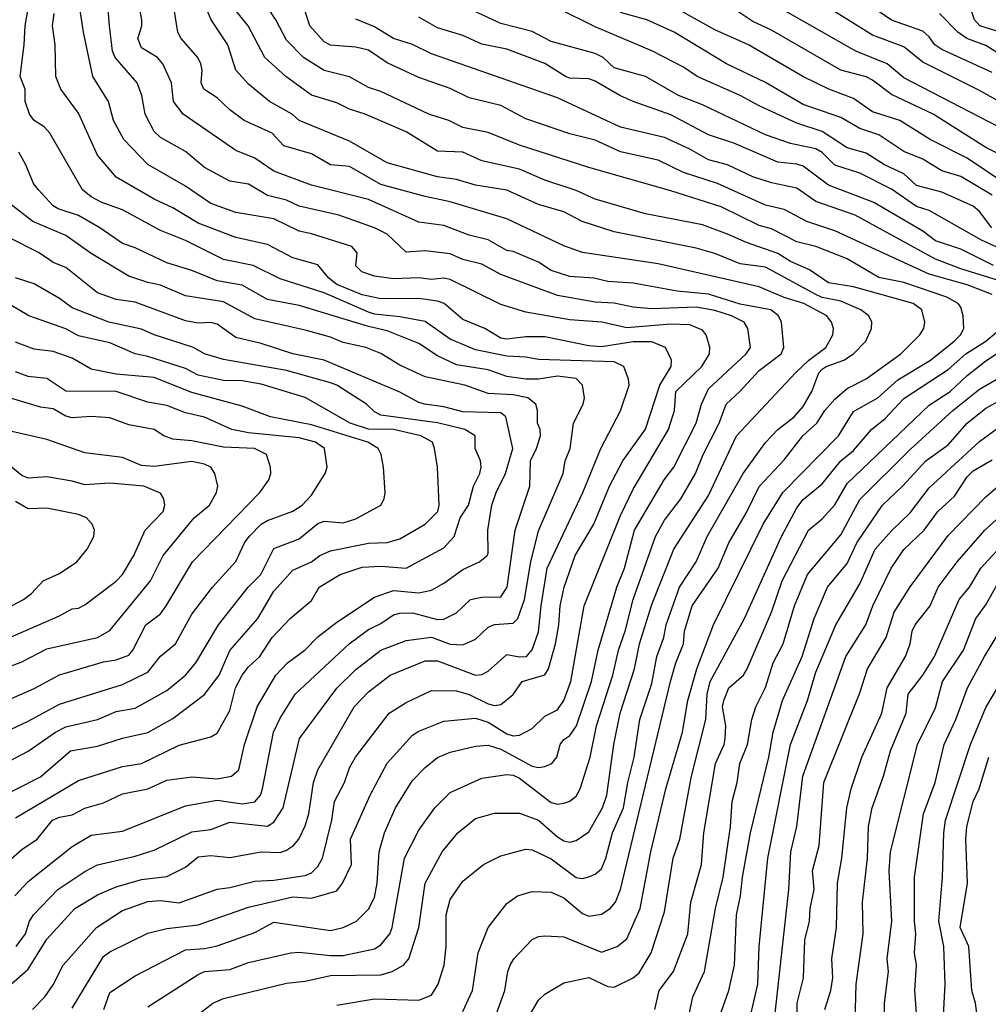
# Model space of a CAD drawing. Header units: metres. Extents: x -46681 to -43747, y -240911 to -237677.
# Tile 943 of 1056: x -44770 to -44693, y -238412 to -238334. Entities that reach past the tile are written whole.
import ezdxf

# ---------------------------------------------------------------- set-up
doc = ezdxf.new("R2010")
doc.units = ezdxf.units.M
doc.layers.add('CONTOUR_INDEX', color=1, linetype='Continuous')
doc.layers.add('CONTOUR_INTER', color=3, linetype='Continuous')

msp = doc.modelspace()

# ---------------------------------------------------------------- linework, layer by layer
at = {"layer": 'CONTOUR_INDEX'}
for points, elevation in [([(-44691.095, -238340.825), (-44694.095, -238339.139), (-44698.595, -238336.888), (-44700.095, -238335.667), (-44702.595, -238334.754), (-44710.095, -238330.048)], 100), ([(-44763.579, -238412.02), (-44763.095, -238410.69), (-44761.095, -238409.346), (-44757.095, -238407.296), (-44755.595, -238407.2), (-44754.595, -238406.978), (-44751.595, -238405.911), (-44750.095, -238405.113), (-44745.595, -238405.771), (-44744.595, -238405.531), (-44743.522, -238405.02), (-44742.595, -238404.082), (-44742.095, -238403.142), (-44741.891, -238402.02), (-44741.735, -238399.52), (-44741.307, -238398.02), (-44740.439, -238396.02), (-44739.095, -238393.873), (-44738.095, -238392.835), (-44737.095, -238392.05), (-44736.095, -238391.604), (-44734.095, -238391.129), (-44733.095, -238391.07), (-44732.095, -238391.382), (-44729.595, -238392.722), (-44729.095, -238392.821), (-44728.595, -238392.758), (-44728.028, -238392.52), (-44727.64, -238392.02), (-44727.383, -238391.02), (-44727.095, -238390.62), (-44726.595, -238390.303), (-44726.08, -238389.52), (-44724.876, -238386.02), (-44724.372, -238383.52), (-44722.882, -238378.52), (-44722.282, -238377.02), (-44721.475, -238374.02), (-44719.124, -238370.02), (-44718.353, -238369.02), (-44716.577, -238365.52), (-44716.172, -238364.02), (-44715.595, -238362.79), (-44712.628, -238360.02), (-44712.281, -238359.52), (-44712.472, -238358.02), (-44712.785, -238357.52), (-44713.768, -238357.02), (-44715.095, -238356.576), (-44716.595, -238356.326), (-44720.095, -238356.453), (-44721.595, -238356.313), (-44723.095, -238355.993), (-44724.595, -238355.914), (-44727.595, -238355.392), (-44732.095, -238353.735), (-44733.595, -238352.903), (-44735.095, -238352.53), (-44736.095, -238352.09), (-44738.095, -238351.865), (-44739.595, -238351.95), (-44741.101, -238350.52), (-44742.095, -238350.036), (-44744.937, -238349.02), (-44748.095, -238348.316), (-44749.095, -238347.834), (-44750.595, -238347.461), (-44752.095, -238346.568), (-44753.595, -238346.319), (-44755.595, -238345.252), (-44757.095, -238343.97), (-44759.095, -238342.863), (-44759.595, -238342.395), (-44760.296, -238341.02), (-44760.579, -238339.52), (-44760.94, -238338.52), (-44762.679, -238336.52), (-44762.882, -238336.02), (-44763.127, -238334.02), (-44763.3, -238332.02)], 85), ([(-44732.595, -238412.807), (-44731.756, -238410.52), (-44731.531, -238409.02), (-44731.344, -238408.52), (-44731.044, -238408.02), (-44729.595, -238406.483), (-44729.095, -238406.242), (-44728.595, -238406.191), (-44727.095, -238406.253), (-44724.095, -238407.477), (-44722.865, -238407.02), (-44722.095, -238406.429), (-44721.027, -238404.02), (-44720.193, -238399.52), (-44718.981, -238394.52), (-44717.666, -238390.02), (-44717.235, -238387.52), (-44716.54, -238385.02), (-44715.209, -238381.52), (-44711.265, -238373.52), (-44709.717, -238371.02), (-44705.302, -238366.52), (-44704.095, -238364.606), (-44702.179, -238363.52), (-44700.595, -238362.072), (-44697.997, -238360.52), (-44696.127, -238359.02), (-44695.617, -238358.52), (-44695.359, -238358.02), (-44695.4, -238357.02), (-44695.595, -238356.311), (-44695.795, -238356.02), (-44696.703, -238355.52), (-44700.095, -238354.356), (-44702.095, -238353.966), (-44704.595, -238352.496), (-44707.095, -238351.503), (-44708.595, -238351.14), (-44710.595, -238350.096), (-44711.595, -238349.841), (-44714.595, -238348.363), (-44718.595, -238347.087), (-44725.095, -238345.249), (-44730.595, -238343.465), (-44733.095, -238342.471), (-44735.095, -238342.081), (-44736.217, -238341.52), (-44737.782, -238341.02), (-44741.595, -238339.224), (-44742.595, -238338.894), (-44744.095, -238338.062), (-44746.095, -238337.556), (-44747.733, -238336.52), (-44749.095, -238335.153), (-44749.927, -238333.52), (-44750.584, -238332.52)], 90), ([(-44693.115, -238350.02), (-44694.095, -238348.737), (-44694.595, -238348.311), (-44697.095, -238347.197), (-44699.095, -238346.67), (-44700.095, -238345.741), (-44701.648, -238345.02), (-44703.095, -238344.108), (-44704.595, -238343.682), (-44706.595, -238342.399), (-44708.595, -238341.72), (-44711.595, -238340.352), (-44713.105, -238339.52), (-44716.497, -238338.02), (-44717.595, -238337.274), (-44720.095, -238335.979), (-44724.595, -238334.075), (-44727.595, -238332.606)], 95), ([(-44770.635, -238403.02), (-44769.595, -238401.881), (-44766.095, -238399.095), (-44764.595, -238398.192), (-44762.095, -238397.891), (-44757.095, -238395.864), (-44754.595, -238395.415), (-44752.595, -238395.715), (-44751.595, -238395.566), (-44751.156, -238395.02), (-44750.993, -238394.52), (-44750.132, -238390.02), (-44749.595, -238388.911), (-44748.398, -238387.02), (-44744.117, -238383.02), (-44742.595, -238381.888), (-44741.595, -238381.407), (-44740.595, -238380.729), (-44740.095, -238380.597), (-44739.095, -238380.575), (-44737.095, -238381.084), (-44736.595, -238381.057), (-44735.595, -238380.556), (-44734.5, -238379.52), (-44733.595, -238379.317), (-44732.095, -238379.286), (-44731.582, -238378.52), (-44730.947, -238374.02), (-44729.775, -238370.52), (-44729.732, -238368.52), (-44729.25, -238367.52), (-44728.941, -238366.52), (-44728.971, -238366.02), (-44729.182, -238365.52), (-44729.175, -238364.52), (-44729.305, -238364.02), (-44729.933, -238363.52), (-44731.095, -238363.285), (-44733.095, -238363.175), (-44734.94, -238362.52), (-44738.095, -238361.859), (-44740.095, -238360.929), (-44741.595, -238359.99), (-44742.787, -238359.52), (-44744.595, -238359.125), (-44745.595, -238358.695), (-44747.595, -238358.133), (-44751.595, -238357.252), (-44754.095, -238355.905), (-44757.095, -238355.414), (-44759.095, -238354.575), (-44760.095, -238354.377), (-44761.595, -238353.864), (-44764.595, -238352.075), (-44766.595, -238350.647), (-44769.202, -238349.52), (-44771.824, -238347.52)], 80), ([(-44771.437, -238390.02), (-44769.595, -238389.17), (-44767.095, -238387.802), (-44762.095, -238386.245), (-44760.095, -238385.277), (-44759.095, -238383.995), (-44757.89, -238383.02), (-44756.595, -238380.674), (-44754.957, -238378.52), (-44753.095, -238376.487), (-44752.413, -238375.02), (-44752.059, -238374.52), (-44751.095, -238373.542), (-44750.595, -238373.242), (-44748.595, -238372.495), (-44747.858, -238372.02), (-44747.095, -238371.232), (-44746.008, -238369.52), (-44745.866, -238369.02), (-44746.068, -238367.52), (-44746.775, -238367.02), (-44748.095, -238366.695), (-44752.095, -238366.299), (-44753.434, -238366.02), (-44755.595, -238365.052), (-44757.095, -238364.709), (-44758.595, -238364.127), (-44760.095, -238363.865), (-44762.595, -238363.019), (-44766.595, -238362.973), (-44768.095, -238361.979), (-44769.595, -238361.832), (-44770.595, -238361.441)], 75), ([(-44712.962, -238415.52), (-44711.7, -238410.02), (-44711.584, -238407.02), (-44710.899, -238400.02), (-44709.11, -238391.02), (-44707.755, -238387.52), (-44707.095, -238385.279), (-44705.494, -238381.52), (-44703.595, -238378.274), (-44702.37, -238375.52), (-44701.095, -238374.051), (-44699.595, -238372.638), (-44698.095, -238370.645), (-44694.095, -238366.972), (-44692.095, -238365.496)], 95), ([(-44701.615, -238414.02), (-44701.641, -238411.52), (-44701.337, -238409.02), (-44701.421, -238408.02), (-44701.049, -238405.02), (-44701.28, -238401.02), (-44701.172, -238399.52), (-44699.024, -238391.02), (-44697.595, -238388.09), (-44697.051, -238386.02), (-44695.372, -238383.52), (-44694.396, -238381.02), (-44693.595, -238379.94), (-44692.595, -238378.131)], 100)]:
    msp.add_lwpolyline(points, dxfattribs=dict(at, elevation=elevation))
at = {"layer": 'CONTOUR_INTER'}
for points, elevation in [([(-44692.595, -238342.022), (-44700.095, -238338.123), (-44701.423, -238337.02), (-44703.904, -238336.02), (-44717.595, -238328.208)], 99), ([(-44760.095, -238411.814), (-44756.095, -238409.241), (-44755.595, -238409.005), (-44753.595, -238408.851), (-44752.095, -238408.309), (-44748.754, -238407.52), (-44748.095, -238407.472), (-44745.595, -238407.75), (-44744.595, -238407.739), (-44742.095, -238407.203), (-44741.595, -238406.892), (-44740.891, -238406.02), (-44740.714, -238405.52), (-44739.731, -238400.02), (-44738.595, -238397.804), (-44737.322, -238396.02), (-44736.095, -238394.817), (-44733.595, -238393.673), (-44731.595, -238393.399), (-44731.095, -238393.447), (-44730.595, -238393.686), (-44728.095, -238395.618), (-44727.595, -238395.728), (-44727.095, -238395.666), (-44726.595, -238395.501), (-44726.095, -238395.11), (-44725.79, -238394.52), (-44725.006, -238392.02), (-44724.501, -238389.52), (-44723.19, -238385.52), (-44722.746, -238383.52), (-44722.209, -238382.02), (-44721.577, -238379.52), (-44719.798, -238374.52), (-44719.095, -238373.204), (-44717.795, -238371.52), (-44716.631, -238369.52), (-44716.022, -238368.02), (-44714.77, -238365.52), (-44714.216, -238364.02), (-44713.108, -238363.02), (-44711.595, -238361.337), (-44709.839, -238360.02), (-44709.627, -238359.52), (-44709.823, -238357.52), (-44710.04, -238357.02), (-44710.657, -238356.52), (-44713.095, -238356.085), (-44715.595, -238355.281), (-44718.095, -238355.058), (-44721.595, -238354.412), (-44723.595, -238354.286), (-44724.696, -238354.02), (-44726.595, -238353.885), (-44728.095, -238353.415), (-44729.095, -238352.742), (-44731.095, -238351.894), (-44731.595, -238351.819), (-44733.095, -238350.977), (-44734.595, -238350.601), (-44736.595, -238349.84), (-44738.595, -238349.572), (-44742.595, -238347.78), (-44747.095, -238346.641), (-44750.095, -238345.522), (-44751.595, -238344.514), (-44753.095, -238343.907), (-44757.284, -238341.02), (-44758.053, -238340.02), (-44758.216, -238338.52), (-44758.895, -238337.02), (-44759.329, -238336.52), (-44760.595, -238335.759), (-44760.874, -238335.02), (-44760.571, -238334.02), (-44760.565, -238333.52), (-44761.221, -238330.02)], 86), ([(-44766.095, -238411.914), (-44763.595, -238407.827), (-44763.095, -238407.445), (-44760.095, -238405.973), (-44758.595, -238405.599), (-44756.095, -238405.317), (-44752.095, -238403.92), (-44748.595, -238403.082), (-44747.095, -238403.209), (-44745.095, -238402.611), (-44744.655, -238402.02), (-44743.925, -238400.52), (-44744.003, -238398.52), (-44742.459, -238395.02), (-44741.095, -238392.479), (-44739.095, -238390.269), (-44738.595, -238389.943), (-44736.595, -238389.15), (-44734.095, -238388.92), (-44733.095, -238389.248), (-44731.595, -238390.162), (-44731.095, -238390.308), (-44730.595, -238390.279), (-44729.595, -238389.743), (-44728.595, -238388.75), (-44727.595, -238388.269), (-44727.095, -238387.512), (-44726.533, -238386.02), (-44725.481, -238380.02), (-44722.595, -238372.841), (-44721.595, -238370.747), (-44718.779, -238366.02), (-44718.301, -238364.52), (-44718.201, -238363.02), (-44716.134, -238361.02), (-44715.517, -238360.02), (-44715.511, -238359.52), (-44715.795, -238358.52), (-44716.095, -238358.155), (-44717.095, -238357.723), (-44718.595, -238357.67), (-44722.095, -238357.949), (-44724.075, -238357.52), (-44726.595, -238357.33), (-44730.095, -238356.718), (-44732.095, -238356.121), (-44736.095, -238354.122), (-44736.595, -238354.033), (-44737.595, -238354.123), (-44738.595, -238353.983), (-44740.595, -238354.085), (-44742.095, -238353.859), (-44743.099, -238353.52), (-44743.595, -238353.033), (-44743.478, -238352.02), (-44743.906, -238351.52), (-44747.095, -238350.506), (-44748.095, -238350.299), (-44750.095, -238349.307), (-44753.095, -238348.821), (-44755.095, -238348.109), (-44757.095, -238346.723), (-44760.095, -238345), (-44761.984, -238343.02), (-44762.821, -238341.52), (-44763.21, -238340.02), (-44764.447, -238338.02), (-44765.202, -238334.52), (-44765.729, -238331.02)], 84), ([(-44771.595, -238410.61), (-44769.595, -238408.815), (-44768.095, -238406.457), (-44765.878, -238404.02), (-44764.095, -238402.93), (-44762.595, -238402.292), (-44760.595, -238401.713), (-44758.595, -238401.481), (-44757.095, -238400.743), (-44756.095, -238399.921), (-44755.095, -238399.807), (-44753.595, -238399.968), (-44751.095, -238399.522), (-44749.595, -238399.569), (-44749.095, -238399.397), (-44748.531, -238399.02), (-44748.106, -238398.52), (-44747.595, -238397.469), (-44747.323, -238396.52), (-44746.935, -238394.02), (-44746.595, -238393.015), (-44743.732, -238388.02), (-44742.595, -238386.832), (-44740.857, -238385.52), (-44738.095, -238384.362), (-44737.095, -238384.384), (-44734.095, -238385.497), (-44733.595, -238385.448), (-44733.095, -238385.193), (-44731.595, -238383.876), (-44730.595, -238384.06), (-44730.057, -238384.02), (-44729.595, -238383.497), (-44729.095, -238382.081), (-44728.892, -238380.02), (-44728.396, -238377.02), (-44725.579, -238371.02), (-44724.158, -238367.52), (-44722.595, -238364.539), (-44721.888, -238362.52), (-44721.942, -238362.02), (-44722.332, -238361.02), (-44723.095, -238360.665), (-44729.095, -238360.478), (-44730.095, -238360.279), (-44731.595, -238360.198), (-44734.095, -238359.698), (-44736.095, -238358.861), (-44738.095, -238357.451), (-44740.095, -238357.077), (-44742.095, -238356.889), (-44742.595, -238356.727), (-44746.095, -238355.182), (-44749.595, -238354.076), (-44751.744, -238353.02), (-44754.095, -238352.534), (-44757.095, -238351.024), (-44759.095, -238350.253), (-44762.095, -238348.609), (-44763.748, -238348.02), (-44764.595, -238347.573), (-44765.269, -238347.02), (-44767.873, -238342.52), (-44768.317, -238342.02), (-44769.095, -238341.511), (-44769.477, -238341.02), (-44769.81, -238340.02), (-44769.823, -238339.02), (-44770.223, -238338.02), (-44769.893, -238335.52), (-44769.827, -238334.02), (-44769.411, -238331.52)], 82), ([(-44735.095, -238412.178), (-44734.319, -238410.52), (-44733.868, -238407.52), (-44733.095, -238405.513), (-44731.595, -238403.623), (-44730.752, -238403.02), (-44729.595, -238402.678), (-44728.095, -238402.733), (-44727.095, -238403.18), (-44725.595, -238404.426), (-44725.095, -238404.622), (-44724.095, -238404.467), (-44723.403, -238404.02), (-44722.991, -238403.52), (-44722.593, -238402.52), (-44718.614, -238386.02), (-44718.208, -238384.52), (-44717.602, -238383.02), (-44717.5, -238382.02), (-44716.891, -238380.02), (-44714.834, -238377.02), (-44713.999, -238375.02), (-44712.595, -238372.598), (-44711.595, -238370.534), (-44709.595, -238368.434), (-44708.118, -238366.52), (-44707.001, -238365.52), (-44706.377, -238364.52), (-44705.595, -238363.614), (-44704.595, -238362.761), (-44703.095, -238362.007), (-44700.338, -238360.02), (-44698.848, -238358.52), (-44698.515, -238358.02), (-44698.438, -238357.52), (-44698.672, -238356.52), (-44699.358, -238356.02), (-44704.095, -238354.707), (-44706.095, -238354.392), (-44707.595, -238353.372), (-44709.095, -238352.688), (-44710.095, -238352.063), (-44712.595, -238351.195), (-44714.095, -238350.536), (-44716.095, -238349.802), (-44720.595, -238348.918), (-44724.595, -238347.751), (-44726.095, -238347.056), (-44728.595, -238346.258), (-44730.595, -238345.37), (-44733.595, -238344.721), (-44735.095, -238344.039), (-44737.095, -238343.944), (-44739.595, -238342.423), (-44742.856, -238341.02), (-44744.095, -238340.626), (-44745.095, -238340.104), (-44747.095, -238339.503), (-44749.147, -238338.02), (-44750.802, -238336.52), (-44752.121, -238334.02), (-44754.123, -238331.52)], 89), ([(-44691.095, -238352.295), (-44693.944, -238351.02), (-44698.095, -238348.663), (-44699.095, -238348.331), (-44701.095, -238346.952), (-44703.595, -238345.683), (-44705.595, -238345.066), (-44706.595, -238344.054), (-44707.095, -238343.768), (-44709.095, -238343.342), (-44711.095, -238342.658), (-44716.095, -238340.278), (-44717.974, -238339.52), (-44720.595, -238338.013), (-44723.095, -238337.336), (-44723.976, -238336.52), (-44724.595, -238336.201), (-44728.095, -238335.24), (-44729.595, -238334.462), (-44732.095, -238333.829), (-44737.095, -238331.462)], 94), ([(-44756.595, -238412.832), (-44754.935, -238411.52), (-44754.095, -238411.154), (-44749.095, -238409.944), (-44747.595, -238409.779), (-44745.595, -238409.319), (-44741.595, -238409.288), (-44740.712, -238409.02), (-44739.815, -238408.52), (-44739.37, -238408.02), (-44738.583, -238405.52), (-44738.089, -238402.02), (-44736.733, -238399.52), (-44735.485, -238398.02), (-44734.095, -238396.882), (-44732.595, -238396.442), (-44730.595, -238396.463), (-44729.095, -238397.003), (-44727.595, -238398.334), (-44727.095, -238398.638), (-44726.595, -238398.751), (-44726.095, -238398.629), (-44725.095, -238397.929), (-44724.026, -238396.02), (-44723.669, -238395.02), (-44723.112, -238391.02), (-44722.603, -238388.52), (-44721.488, -238385.02), (-44721.089, -238383.02), (-44720.095, -238379.902), (-44718.347, -238375.52), (-44715.595, -238371.259), (-44713.388, -238366.52), (-44708.697, -238361.52), (-44707.633, -238360.52), (-44706.296, -238359.52), (-44705.728, -238358.52), (-44705.695, -238358.02), (-44705.844, -238357.52), (-44706.217, -238357.02), (-44708.05, -238356.02), (-44709.595, -238355.546), (-44711.595, -238354.706), (-44719.595, -238352.873), (-44725.595, -238351.984), (-44727.095, -238351.447), (-44731.595, -238349.314), (-44736.095, -238347.96), (-44738.095, -238347.545), (-44741.595, -238346.584), (-44744.095, -238345.157), (-44745.595, -238345.031), (-44747.095, -238344.155), (-44749.303, -238343.52), (-44750.223, -238342.52), (-44752.455, -238341.52), (-44753.595, -238340.682), (-44754.595, -238339.725), (-44755.658, -238339.02), (-44755.869, -238338.52), (-44755.786, -238337.52), (-44755.874, -238337.02), (-44756.123, -238336.52), (-44757.435, -238335.02), (-44757.719, -238334.52), (-44758.027, -238332.52)], 87), ([(-44745.095, -238411.696), (-44742.095, -238411.185), (-44738.595, -238411.29), (-44737.595, -238410.88), (-44737.045, -238410.02), (-44736.584, -238408.52), (-44736.43, -238407.02), (-44736.426, -238404.52), (-44736.095, -238403.31), (-44735.095, -238401.842), (-44733.469, -238400.52), (-44732.095, -238399.839), (-44730.095, -238399.305), (-44729.595, -238399.372), (-44728.095, -238400.083), (-44726.095, -238401.548), (-44725.595, -238401.634), (-44725.095, -238401.517), (-44724.595, -238401.297), (-44724.095, -238400.876), (-44723.751, -238400.02), (-44723.227, -238398.02), (-44722.338, -238396.02), (-44722.01, -238394.02), (-44721.501, -238392.02), (-44721.056, -238389.02), (-44720.095, -238386.171), (-44719.702, -238384.02), (-44719.157, -238382.52), (-44718.966, -238381.52), (-44717.9, -238378.52), (-44716.597, -238376.52), (-44715.709, -238374.52), (-44712.855, -238369.52), (-44711.095, -238367.062), (-44710.095, -238366.03), (-44708.819, -238365.02), (-44708.095, -238364.194), (-44707.4, -238363.02), (-44706.839, -238361.52), (-44706.595, -238361.246), (-44706.269, -238361.02), (-44704.861, -238360.52), (-44704.113, -238360.02), (-44703.132, -238359.02), (-44702.675, -238358.02), (-44702.656, -238357.52), (-44702.898, -238357.02), (-44703.516, -238356.52), (-44705.095, -238355.848), (-44706.595, -238355.543), (-44707.095, -238355.328), (-44711.095, -238353.142), (-44713.095, -238352.888), (-44715.095, -238352.064), (-44716.595, -238351.635), (-44723.095, -238350.336), (-44725.618, -238349.52), (-44727.095, -238348.763), (-44729.095, -238348.181), (-44731.595, -238347.05), (-44734.095, -238346.638), (-44735.595, -238346.193), (-44737.095, -238345.994), (-44741.095, -238344.87), (-44744.095, -238343.142), (-44748.088, -238341.52), (-44748.646, -238341.02), (-44750.449, -238340.02), (-44752.095, -238338.633), (-44753.095, -238337.516), (-44753.75, -238335.52), (-44755.072, -238333.52), (-44755.709, -238332.02)], 88), ([(-44693.095, -238355.312), (-44695.095, -238354.543), (-44698.095, -238353.706), (-44705.595, -238350.275), (-44707.803, -238349.52), (-44709.595, -238348.567), (-44711.095, -238348.235), (-44714.881, -238346.52), (-44717.595, -238345.627), (-44719.595, -238344.659), (-44722.595, -238344.001), (-44724.595, -238343.084), (-44726.595, -238342.578), (-44730.095, -238341.375), (-44732.095, -238340.323), (-44734.595, -238339.716), (-44736.095, -238338.985), (-44738.595, -238338.107), (-44741.095, -238336.939), (-44742.595, -238335.949), (-44743.595, -238335.692), (-44745.595, -238335.531), (-44746.095, -238335.283), (-44747.248, -238334.02), (-44747.721, -238332.52)], 91), ([(-44690.843, -238335.02), (-44694.083, -238334.02), (-44694.497, -238333.52), (-44694.855, -238332.52)], 103), ([(-44769.246, -238412.02), (-44768.256, -238411.02), (-44767.595, -238410.063), (-44766.805, -238408.52), (-44764.172, -238405.52), (-44762.095, -238404.163), (-44760.095, -238403.463), (-44759.095, -238403.381), (-44757.595, -238403.569), (-44754.595, -238402.476), (-44753.595, -238402.346), (-44751.595, -238401.841), (-44750.095, -238401.764), (-44747.595, -238401.397), (-44747.095, -238401.182), (-44746.595, -238400.691), (-44746.241, -238400.02), (-44745.493, -238397.02), (-44745.283, -238395.52), (-44744.495, -238394.02), (-44744.095, -238392.857), (-44743.601, -238392.02), (-44740.944, -238388.52), (-44739.595, -238387.68), (-44737.595, -238386.72), (-44735.595, -238386.752), (-44734.595, -238387.05), (-44733.095, -238387.774), (-44732.595, -238387.911), (-44732.095, -238387.824), (-44731.095, -238387.04), (-44730.388, -238386.02), (-44728.595, -238385.481), (-44728.301, -238385.02), (-44727.746, -238383.02), (-44727.474, -238381.52), (-44727.382, -238380.02), (-44727.068, -238378.52), (-44726.197, -238376.02), (-44724.714, -238373.52), (-44723.469, -238370.52), (-44722.404, -238368.52), (-44720.595, -238365.985), (-44719.467, -238362.52), (-44718.561, -238361.02), (-44718.552, -238360.52), (-44719.018, -238359.52), (-44720.095, -238359.082), (-44721.595, -238359.071), (-44724.095, -238359.461), (-44725.095, -238359.385), (-44728.595, -238358.68), (-44730.095, -238358.678), (-44731.595, -238358.871), (-44732.095, -238358.778), (-44733.343, -238358.02), (-44735.095, -238357.298), (-44736.574, -238356.02), (-44737.095, -238355.837), (-44738.595, -238355.622), (-44741.595, -238355.648), (-44743.095, -238355.356), (-44745.095, -238354.515), (-44745.719, -238354.02), (-44746.595, -238352.963), (-44748.595, -238352.396), (-44750.595, -238351.358), (-44753.095, -238350.797), (-44756.095, -238349.657), (-44758.095, -238348.439), (-44759.595, -238347.761), (-44762.614, -238346.02), (-44764.095, -238344.267), (-44765.595, -238340.94), (-44766.991, -238339.02), (-44767.377, -238338.02), (-44767.448, -238335.52), (-44767.649, -238334.02), (-44767.529, -238333.02)], 83), ([(-44693.002, -238353.02), (-44695.595, -238351.724), (-44697.595, -238351.054), (-44698.595, -238350.294), (-44702.486, -238348.02), (-44706.095, -238346.648), (-44708.095, -238345.147), (-44708.595, -238344.982), (-44710.095, -238344.822), (-44713.595, -238343.306), (-44715.595, -238342.663), (-44718.595, -238341.063), (-44721.595, -238340.015), (-44722.649, -238339.52), (-44724.595, -238338.404), (-44725.095, -238338.214), (-44726.595, -238338.149), (-44726.951, -238338.02), (-44728.595, -238336.984), (-44731.595, -238335.862), (-44733.595, -238335.458), (-44735.095, -238334.766), (-44737.095, -238334.154), (-44738.595, -238333.32)], 93), ([(-44693.095, -238347.425), (-44695.595, -238345.958), (-44697.095, -238345.502), (-44698.595, -238344.582), (-44700.095, -238343.985), (-44702.095, -238342.641), (-44703.595, -238342.155), (-44705.095, -238341.289), (-44708.095, -238340.245), (-44711.095, -238338.508), (-44714.169, -238337.02), (-44718.318, -238334.52), (-44720.491, -238333.52), (-44722.595, -238332.961)], 96), ([(-44692.095, -238346.52), (-44695.095, -238344.506), (-44698.025, -238343.02), (-44700.428, -238341.52), (-44702.595, -238340.827), (-44704.095, -238339.762), (-44706.055, -238339.02), (-44708.113, -238338.02), (-44712.431, -238335.52), (-44715.095, -238334.331), (-44718.095, -238332.67)], 97), ([(-44689.595, -238345.662), (-44693.595, -238343.655), (-44697.787, -238341.02), (-44701.095, -238339.441), (-44702.595, -238338.32), (-44703.095, -238338.061), (-44705.095, -238337.529), (-44710.595, -238334.36), (-44712.095, -238333.662), (-44713.595, -238332.659)], 98), ([(-44693.095, -238337.713), (-44697.095, -238335.891), (-44697.645, -238335.52), (-44698.095, -238334.87), (-44698.595, -238334.43), (-44701.095, -238333.546), (-44702.095, -238332.869)], 101), ([(-44691.595, -238336.84), (-44693.595, -238335.577), (-44695.108, -238335.02), (-44695.828, -238334.52), (-44697.281, -238333.02)], 102), ([(-44689.95, -238355.02), (-44695.595, -238353.285), (-44697.595, -238352.506), (-44703.982, -238349.02), (-44707.095, -238347.931), (-44708.595, -238346.895), (-44710.595, -238346.47), (-44712.095, -238345.987), (-44714.095, -238345.045), (-44715.595, -238344.632), (-44717.095, -238343.783), (-44719.095, -238342.871), (-44722.595, -238342.041), (-44727.595, -238339.726), (-44737.595, -238336.231), (-44739.095, -238335.49), (-44740.595, -238335.001), (-44742.095, -238334.089), (-44743.595, -238333.481)], 92), ([(-44770.532, -238407.02), (-44769.789, -238406.02), (-44769.47, -238405.02), (-44769.148, -238404.52), (-44767.22, -238402.52), (-44765.095, -238401.083), (-44764.095, -238400.548), (-44761.095, -238399.874), (-44759.595, -238399.388), (-44756.595, -238397.926), (-44755.095, -238397.742), (-44753.595, -238397.172), (-44750.595, -238397.473), (-44750.095, -238397.173), (-44749.357, -238396.02), (-44748.061, -238390.52), (-44745.095, -238386.529), (-44743.595, -238385.068), (-44741.595, -238383.539), (-44739.595, -238382.771), (-44737.595, -238382.488), (-44736.095, -238383.056), (-44735.095, -238383.109), (-44734.095, -238382.65), (-44733.095, -238381.696), (-44732.595, -238381.493), (-44731.095, -238381.39), (-44730.746, -238381.02), (-44730.217, -238379.52), (-44729.707, -238376.52), (-44729.095, -238374.05), (-44727.149, -238369.52), (-44726.967, -238368.52), (-44726.582, -238367.52), (-44726.311, -238365.52), (-44725.56, -238364.02), (-44725.441, -238363.52), (-44725.61, -238362.52), (-44726.095, -238361.97), (-44727.595, -238361.795), (-44729.095, -238362.026), (-44730.095, -238362.035), (-44731.595, -238361.81), (-44733.095, -238361.301), (-44735.595, -238360.899), (-44737.095, -238360.176), (-44738.595, -238359.212), (-44741.095, -238358.21), (-44742.595, -238357.866), (-44748.095, -238356.195), (-44750.595, -238355.702), (-44752.595, -238354.578), (-44754.595, -238354.222), (-44756.595, -238353.425), (-44758.595, -238352.817), (-44761.095, -238351.623), (-44762.095, -238351.273), (-44763.902, -238350.02), (-44765.595, -238349.043), (-44767.212, -238348.52), (-44767.595, -238348.275), (-44768.753, -238347.02), (-44769.171, -238346.52), (-44769.765, -238345.02), (-44770.321, -238344.02)], 81), ([(-44771.595, -238400.652), (-44770.095, -238399.337), (-44768.877, -238398.52), (-44767.642, -238397.02), (-44767.095, -238396.775), (-44766.095, -238396.594), (-44765.095, -238396.055), (-44763.595, -238395.632), (-44762.095, -238394.931), (-44760.095, -238394.519), (-44758.595, -238393.839), (-44756.595, -238393.584), (-44754.595, -238393.737), (-44753.444, -238393.52), (-44752.871, -238393.02), (-44752.408, -238391.02), (-44751.404, -238388.02), (-44749.943, -238385.52), (-44749.011, -238384.52), (-44747.595, -238383.488), (-44746.595, -238382.457), (-44745.095, -238381.312), (-44742.095, -238379.332), (-44740.595, -238378.791), (-44738.595, -238378.971), (-44737.595, -238378.762), (-44736.595, -238378.219), (-44735.095, -238377.134), (-44733.775, -238376.52), (-44733.169, -238376.02), (-44733.095, -238375.83), (-44733.111, -238374.02), (-44732.786, -238372.02), (-44732.465, -238371.02), (-44731.721, -238369.52), (-44731.135, -238367.52), (-44731.679, -238365.02), (-44732.095, -238364.71), (-44735.095, -238364.62), (-44736.595, -238364.226), (-44738.12, -238364.02), (-44738.595, -238363.878), (-44740.095, -238363.06), (-44746.095, -238360.524), (-44748.595, -238360.035), (-44751.095, -238359.204), (-44753.095, -238358.714), (-44754.595, -238357.679), (-44755.095, -238357.542), (-44756.095, -238357.593), (-44757.095, -238357.394), (-44761.095, -238355.92), (-44762.595, -238355.722), (-44764.095, -238355.19), (-44766.595, -238353.163), (-44767.595, -238352.77), (-44768.719, -238352.02), (-44773.595, -238349.543)], 79), ([(-44770.595, -238396.827), (-44765.595, -238393.854), (-44762.095, -238392.743), (-44760.595, -238392.52), (-44757.595, -238391.072), (-44755.095, -238390.401), (-44754.595, -238390.108), (-44753.595, -238388.316), (-44753.146, -238386.52), (-44752.593, -238385.52), (-44752.095, -238384.854), (-44751.214, -238384.02), (-44750.216, -238382.52), (-44748.794, -238381.02), (-44747.095, -238379.579), (-44746.486, -238378.52), (-44744.821, -238377.52), (-44743.095, -238376.934), (-44741.595, -238376.861), (-44739.595, -238377.01), (-44736.595, -238375.398), (-44735.792, -238374.52), (-44735.308, -238373.02), (-44734.654, -238372.02), (-44734.259, -238370.52), (-44733.756, -238369.52), (-44733.64, -238369.02), (-44733.705, -238368.52), (-44734.115, -238367.52), (-44734.126, -238366.52), (-44734.943, -238366.02), (-44737.095, -238365.505), (-44741.595, -238364.891), (-44742.095, -238364.613), (-44742.731, -238364.02), (-44745.082, -238362.52), (-44745.595, -238362.31), (-44749.095, -238361.335), (-44754.095, -238360.464), (-44755.595, -238360.029), (-44756.478, -238359.52), (-44759.595, -238358.512), (-44760.595, -238358.067), (-44763.187, -238357.52), (-44766.095, -238356.363), (-44767.095, -238355.626), (-44769.095, -238354.466), (-44770.595, -238354.001)], 78), ([(-44772.595, -238395.593), (-44768.595, -238393.571), (-44766.222, -238391.52), (-44764.095, -238391.139), (-44762.095, -238390.502), (-44760.095, -238390.064), (-44758.095, -238388.956), (-44755.595, -238387.03), (-44754.434, -238385.52), (-44753.595, -238383.544), (-44751.355, -238381.02), (-44750.095, -238378.836), (-44748.595, -238377.185), (-44747.095, -238376.52), (-44746.456, -238376.02), (-44745.595, -238375.636), (-44742.595, -238375.04), (-44741.095, -238374.979), (-44740.095, -238374.684), (-44738.085, -238373.52), (-44737.073, -238372.52), (-44736.97, -238372.02), (-44737.098, -238369.02), (-44737.334, -238367.52), (-44737.496, -238367.02), (-44738.422, -238366.52), (-44740.595, -238366.024), (-44742.595, -238365.996), (-44744.049, -238365.52), (-44747.595, -238363.496), (-44751.095, -238362.422), (-44752.595, -238362.176), (-44754.095, -238362.144), (-44756.095, -238361.716), (-44757.095, -238361.197), (-44760.095, -238360.223), (-44761.095, -238360.018), (-44763.095, -238359.154), (-44765.595, -238358.594), (-44766.595, -238358.031), (-44769.537, -238357.02), (-44771.095, -238356.086)], 77), ([(-44732.167, -238416.52), (-44729.095, -238411.289), (-44728.595, -238410.802), (-44727.095, -238409.918), (-44725.095, -238409.491), (-44723.595, -238410.199), (-44723.095, -238410.256), (-44721.595, -238409.528), (-44721.095, -238409.128), (-44720.162, -238407.52), (-44719.095, -238404.284), (-44718.411, -238400.02), (-44717.875, -238398.52), (-44716.945, -238393.52), (-44715.811, -238389.02), (-44715.705, -238387.02), (-44715.472, -238386.02), (-44712.749, -238381.02), (-44709.826, -238374.52), (-44708.595, -238372.246), (-44708.095, -238371.582), (-44706.595, -238370.334), (-44705.102, -238368.52), (-44704.095, -238367.677), (-44702.681, -238366.02), (-44701.595, -238365.14), (-44700.095, -238363.575), (-44696.595, -238361.253), (-44695.19, -238360.02), (-44693.597, -238359.02), (-44692.404, -238358.02)], 91), ([(-44719.855, -238412.02), (-44719.532, -238410.52), (-44718.395, -238409.02), (-44717.258, -238406.02), (-44717.011, -238403.52), (-44716.174, -238400.52), (-44715.978, -238398.02), (-44715.063, -238392.52), (-44714.372, -238391.02), (-44714.288, -238390.52), (-44714.243, -238389.52), (-44714.498, -238388.02), (-44714.402, -238387.52), (-44713.994, -238386.52), (-44712.84, -238385.52), (-44712.542, -238385.02), (-44710.595, -238380.512), (-44709.772, -238378.02), (-44707.676, -238374.02), (-44706.595, -238373.119), (-44705.595, -238371.993), (-44704.595, -238370.31), (-44698.095, -238364.085), (-44696.423, -238363.02), (-44695.095, -238361.738), (-44693.595, -238360.587), (-44689.722, -238358.02)], 92), ([(-44773.376, -238393.52), (-44769.595, -238391.549), (-44767.417, -238390.02), (-44766.595, -238389.599), (-44764.095, -238389.031), (-44762.595, -238388.388), (-44761.095, -238388.124), (-44758.595, -238386.733), (-44757.095, -238385.522), (-44756.271, -238384.52), (-44754.479, -238381.52), (-44752.141, -238378.52), (-44751.117, -238377.52), (-44750.095, -238375.451), (-44748.095, -238374.691), (-44746.595, -238373.485), (-44746.095, -238373.289), (-44744.595, -238373.429), (-44743.595, -238373.105), (-44741.606, -238372.02), (-44741.336, -238371.52), (-44741.251, -238371.02), (-44741.383, -238369.02), (-44741.585, -238368.02), (-44741.828, -238367.52), (-44742.644, -238367.02), (-44747.095, -238365.642), (-44750.353, -238365.02), (-44752.595, -238364.17), (-44756.595, -238363.081), (-44759.595, -238361.897), (-44762.595, -238361.646), (-44764.595, -238361.227), (-44766.095, -238360.361), (-44767.595, -238359.827), (-44769.095, -238359.646), (-44770.595, -238359.092)], 76), ([(-44717.169, -238412.52), (-44716.845, -238411.02), (-44715.926, -238409.02), (-44715.038, -238404.02), (-44714.44, -238401.52), (-44713.867, -238397.52), (-44713.724, -238395.52), (-44713.32, -238394.02), (-44713.126, -238392.52), (-44712.503, -238391.02), (-44712.174, -238389.02), (-44711.841, -238388.02), (-44711.095, -238386.491), (-44710.471, -238384.52), (-44709.679, -238383.02), (-44708.795, -238380.02), (-44707.743, -238377.52), (-44705.095, -238374.379), (-44703.595, -238371.581), (-44699.595, -238367.614), (-44696.232, -238364.52), (-44694.095, -238362.833), (-44692.095, -238361.669)], 93), ([(-44715.059, -238413.52), (-44713.983, -238410.52), (-44713.54, -238408.52), (-44713.392, -238404.52), (-44713.057, -238403.02), (-44712.896, -238401.52), (-44712.271, -238398.02), (-44710.825, -238392.02), (-44710.462, -238390.02), (-44709.726, -238387.52), (-44708.169, -238384.02), (-44707.219, -238381.02), (-44706.176, -238378.52), (-44704.595, -238376.658), (-44703.827, -238375.02), (-44701.812, -238372.02), (-44700.214, -238370.52), (-44698.359, -238368.52), (-44696.595, -238367.244), (-44695.088, -238365.52), (-44693.595, -238364.334), (-44689.595, -238362.103)], 94), ([(-44774.595, -238388.982), (-44769.095, -238386.557), (-44767.095, -238385.47), (-44763.595, -238384.453), (-44762.595, -238384.295), (-44761.595, -238383.917), (-44761.267, -238383.52), (-44760.237, -238381.52), (-44759.095, -238380.635), (-44758.633, -238380.02), (-44756.542, -238376.52), (-44751.197, -238371.02), (-44750.499, -238370.02), (-44750.323, -238369.52), (-44750.349, -238369.02), (-44750.68, -238368.02), (-44751.615, -238367.52), (-44754.095, -238367.428), (-44756.595, -238366.921), (-44758.095, -238366.803), (-44758.808, -238366.52), (-44759.595, -238366.015), (-44761.595, -238365.664), (-44763.095, -238365.11), (-44764.595, -238364.999), (-44766.095, -238365.104), (-44766.595, -238364.958), (-44767.595, -238364.388), (-44768.595, -238364.252), (-44771.595, -238363.362)], 74), ([(-44772.595, -238385.408), (-44770.095, -238384.439), (-44768.095, -238383.427), (-44764.095, -238382.511), (-44763.095, -238381.96), (-44759.883, -238378.02), (-44758.883, -238376.02), (-44756.411, -238373.02), (-44755.188, -238372.02), (-44754.635, -238371.02), (-44754.542, -238370.52), (-44754.766, -238369.52), (-44755.093, -238369.02), (-44755.595, -238368.764), (-44756.595, -238368.57), (-44759.595, -238368.954), (-44760.595, -238368.886), (-44762.095, -238368.247), (-44765.095, -238367.884), (-44768.095, -238366.826), (-44773.095, -238365.678)], 73), ([(-44710.497, -238414.02), (-44709.223, -238402.52), (-44709.061, -238399.52), (-44708.592, -238397.52), (-44708.128, -238393.52), (-44704.701, -238384.02), (-44703.11, -238381.52), (-44702.565, -238380.02), (-44701.105, -238377.02), (-44700.095, -238375.538), (-44698.495, -238374.02), (-44697.408, -238372.52), (-44696.095, -238371.312), (-44695.095, -238369.785), (-44694.595, -238369.297), (-44693.095, -238368.429)], 96), ([(-44771.595, -238382.765), (-44767.095, -238380.798), (-44766.095, -238380.235), (-44765.595, -238380.183), (-44765.095, -238379.929), (-44762.595, -238378.063), (-44762.095, -238377.524), (-44761.201, -238376.02), (-44760.299, -238374.02), (-44758.882, -238372.52), (-44758.728, -238372.02), (-44758.823, -238371.52), (-44759.095, -238371.077), (-44760.418, -238370.52), (-44763.095, -238370.283), (-44765.095, -238370.425), (-44766.095, -238370.122), (-44768.095, -238369.79), (-44769.595, -238369.875), (-44770.095, -238369.667), (-44771.095, -238368.858)], 72), ([(-44708.525, -238414.52), (-44708.558, -238411.52), (-44708.069, -238409.52), (-44707.958, -238406.52), (-44707.584, -238405.02), (-44707.53, -238404.02), (-44707.225, -238402.52), (-44707.353, -238401.02), (-44706.833, -238399.02), (-44706.454, -238394.02), (-44703.595, -238386.9), (-44702.99, -238385.02), (-44701.503, -238382.52), (-44700.865, -238380.52), (-44699.595, -238378.515), (-44696.595, -238374.427), (-44693.595, -238371.361), (-44691.095, -238369.199)], 97), ([(-44706.387, -238412.02), (-44705.908, -238410.52), (-44705.731, -238409.52), (-44705.827, -238408.02), (-44705.46, -238405.52), (-44705.364, -238402.02), (-44705.023, -238400.02), (-44704.622, -238396.02), (-44704.293, -238394.52), (-44703.443, -238392.02), (-44701.866, -238388.52), (-44701.435, -238386.52), (-44699.977, -238384.02), (-44699.618, -238383.02), (-44699.45, -238382.02), (-44699.212, -238381.52), (-44698.023, -238380.02), (-44697.377, -238378.52), (-44695.889, -238376.52), (-44693.675, -238374.02), (-44690.595, -238371.18)], 98), ([(-44770.905, -238380.02), (-44769.948, -238379.52), (-44769.31, -238379.02), (-44768.389, -238378.02), (-44767.095, -238377.453), (-44765.725, -238376.52), (-44764.904, -238375.52), (-44764.367, -238374.52), (-44764.33, -238374.02), (-44764.513, -238373.52), (-44764.945, -238373.02), (-44765.595, -238372.772), (-44768.095, -238372.262), (-44769.595, -238372.322), (-44770.595, -238371.738)], 71), ([(-44703.988, -238414.02), (-44703.893, -238410.02), (-44703.323, -238406.02), (-44703.385, -238403.52), (-44702.98, -238400.02), (-44702.914, -238397.52), (-44702.618, -238396.02), (-44701.72, -238393.52), (-44701.165, -238391.52), (-44699.912, -238388.52), (-44699.771, -238387.02), (-44698.61, -238385.52), (-44697.679, -238384.02), (-44695.727, -238379.52), (-44694.904, -238378.52), (-44693.993, -238377.02), (-44691.214, -238374.02)], 99), ([(-44699.041, -238413.02), (-44699.245, -238410.52), (-44699.11, -238408.52), (-44699.253, -238407.52), (-44699.156, -238406.02), (-44699.268, -238405.02), (-44699.257, -238401.52), (-44698.538, -238396.52), (-44697.631, -238394.02), (-44696.896, -238391.02), (-44695.993, -238389.02), (-44695.06, -238386.52), (-44693.704, -238384.02), (-44690.381, -238378.52)], 101), ([(-44693.168, -238428.52), (-44694.039, -238426.52), (-44694.632, -238425.52), (-44694.601, -238424.02), (-44695.105, -238420.02), (-44695.059, -238418.02), (-44695.239, -238417.52), (-44696.141, -238416.52), (-44696.595, -238415.789), (-44696.79, -238415.02), (-44696.976, -238413.02), (-44696.834, -238410.02), (-44696.935, -238407.02), (-44697.33, -238405.02), (-44697.028, -238401.52), (-44696.94, -238398.02), (-44696.789, -238397.02), (-44694.82, -238391.02), (-44693.595, -238388.061), (-44692.595, -238386.373)], 102), ([(-44692.841, -238416.52), (-44693.663, -238415.52), (-44694.024, -238414.52), (-44694.416, -238411.52), (-44694.711, -238410.52), (-44694.961, -238407.02), (-44695.628, -238405.52), (-44695.067, -238402.02), (-44695.186, -238398.52), (-44695.108, -238397.52), (-44694.617, -238395.52), (-44694.139, -238394.52), (-44693.365, -238392.02)], 103)]:
    msp.add_lwpolyline(points, dxfattribs=dict(at, elevation=elevation))

doc.saveas('drawing.dxf')
